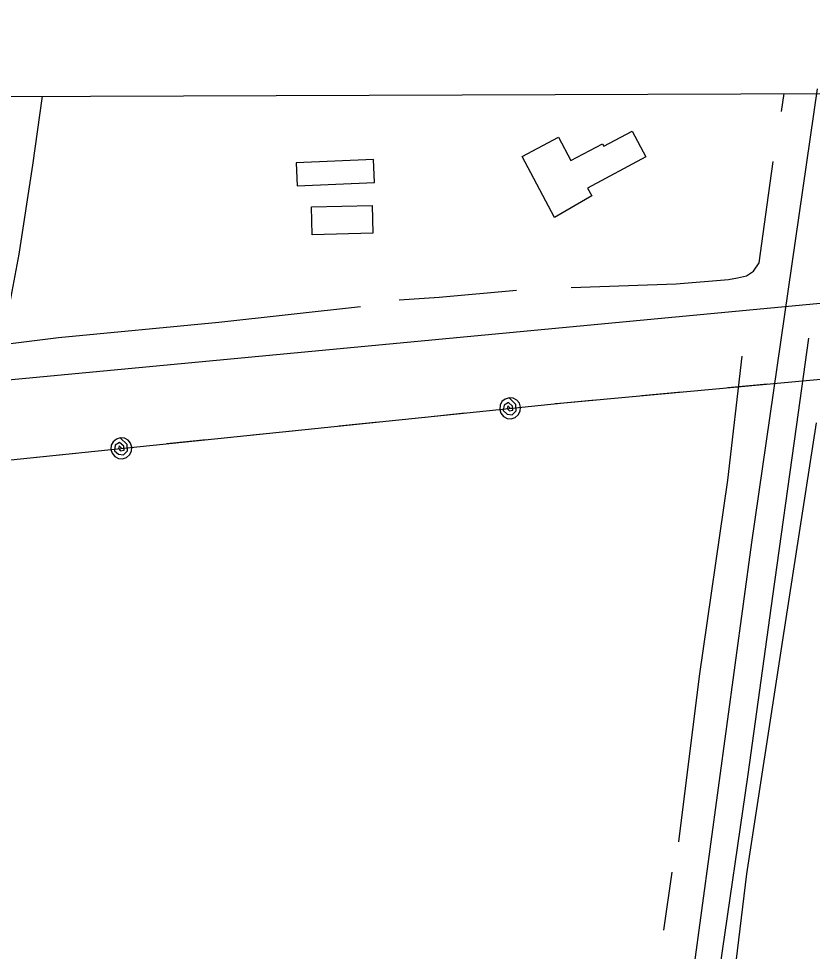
# Model space of a CAD drawing. Extents: x 3392644 to 3430565, y 576657 to 602123.
# Drawn here: x 3410061 to 3410739, y 599546 to 600343 of the extents above; entities that cross this region are included whole.
import ezdxf

# ---------------------------------------------------------------- set-up
doc = ezdxf.new("R2010")
doc.units = 0
for name, color, linetype in [('V-BLDG-OTLN', 7, 'Continuous'), ('V-DTCH-CNTR', 7, 'Continuous'), ('V-GRID-FRAM', 7, 'Continuous'), ('V-ROAD-CNTR', 7, 'Continuous'), ('V-TOPO-SHOR', 7, 'Continuous'), ('V-UTIL-LINE', 7, 'Continuous')]:
    doc.layers.add(name, color=color, linetype=linetype)

msp = doc.modelspace()

# ---------------------------------------------------------------- linework, layer by layer
at = {"layer": 'V-BLDG-OTLN'}
for points in [[(3410518.66, 600172.73), (3410491, 600224.93), (3410521.95, 600241.33), (3410532.56, 600221.29), (3410559.72, 600235.74), (3410560.83, 600233.64), (3410585.09, 600246.59), (3410596.71, 600224.59), (3410546.96, 600197.9), (3410550.6, 600191.1)], [(3410297.89, 600219.56), (3410298.68, 600199.85), (3410364.74, 600202.49), (3410363.95, 600222.2)], [(3410362.68, 600183.03), (3410363.27, 600159.29), (3410311.52, 600158.02), (3410310.93, 600181.75)]]:
    msp.add_lwpolyline(points, close=True, dxfattribs=at)
at = {"layer": 'V-DTCH-CNTR'}
msp.add_lwpolyline([(3410830.91, 598671.58), (3410648.51, 598711.21), (3410577.44, 598726.56), (3410575.44, 598727.49), (3410573.53, 598728.62), (3410571.74, 598729.92), (3410570.08, 598731.38), (3410568.56, 598733), (3410567.21, 598734.74), (3410566.02, 598736.61), (3410565.02, 598738.59), (3410564.2, 598740.65), (3410563.58, 598742.78), (3410563.17, 598744.95), (3410562.97, 598747.16), (3410562.97, 598749.37), (3410563.18, 598751.57), (3410574.94, 598835.33), (3410604.14, 599035.12), (3410633.82, 599228.37), (3410659.95, 599421.67), (3410683.06, 599612.05), (3410713.53, 599810.04), (3410742.54, 599997.36)], dxfattribs=at)
at = {"layer": 'V-GRID-FRAM'}
msp.add_lwpolyline([(3396720.28, 600227.69), (3428325.66, 600342.61), (3428399.71, 582159.31), (3396778.46, 582044.33), (3396720.28, 600227.69)], dxfattribs=at)
at = {"layer": 'V-ROAD-CNTR'}
for points in [[(3410743.06, 600282.71), (3410686.99, 599895.07), (3410587.33, 599161.56), (3410494.59, 598521.72), (3410399.44, 597877.19), (3410269.52, 596988.21), (3410200.55, 596496.71), (3410136.69, 596040.83), (3410098.36, 595768.53), (3410108.23, 595696.92), (3410126.18, 595619.4), (3410153.51, 595550.73), (3410178.23, 595498.41), (3410209.53, 595450.35), (3410250.5, 595395.36), (3410296.6, 595343.77), (3410345.65, 595296.53), (3410455.79, 595193.3), (3410543.41, 595114.71), (3410636.58, 595032.28), (3410725.5, 594956.42), (3410793.33, 594904.45)], [(3412123.74, 600239.75), (3410866.35, 600110.58), (3408829.39, 599918.51)]]:
    msp.add_lwpolyline(points, dxfattribs=at)
at = {"layer": 'V-TOPO-SHOR'}
msp.add_line((3410611.94, 599563.74), (3410619.2, 599613.27), dxfattribs=at)
for points in [[(3410042, 600055.87), (3410044.28, 600063.57), (3410047.58, 600073.51), (3410050.7, 600084.1), (3410052.65, 600095.89), (3410061.03, 600141.26), (3410072.83, 600217.31), (3410081.16, 600276.27)], [(3410712.69, 600263.43), (3410714.98, 600278.58)], [(3410532.85, 600112.82), (3410622.55, 600116.17), (3410667.43, 600119.62), (3410675.12, 600121.27), (3410682.82, 600122.92), (3410688.78, 600126.96), (3410693.6, 600133.96), (3410700.26, 600183.41), (3410705.54, 600220.48)], [(3410486.18, 600110.49), (3410420.03, 600104.42), (3410385.78, 600102)], [(3410352.86, 600096.54), (3410231.75, 600083.05), (3410094.71, 600069.81), (3410044.28, 600063.57)], [(3410546.29, 598731.83), (3410568.24, 598886.77), (3410592.75, 599052.17), (3410616.26, 599203.35), (3410637.36, 599364.98), (3410659.96, 599530.41), (3410683.99, 599696.78), (3410705.24, 599849.33), (3410725.5, 599993.78), (3410736.03, 600069.77)], [(3410624.91, 599639.18), (3410642.43, 599780.73), (3410666.86, 599948.18), (3410679.11, 600054.36)]]:
    msp.add_lwpolyline(points, dxfattribs=at)
at = {"layer": 'V-UTIL-LINE'}
for points in [[(3402959.66, 600250.38), (3404204.9, 598822.06), (3404726.94, 598250.35), (3405207.47, 598516.07), (3406263.44, 599099.62), (3406784.16, 599391.29), (3407290.07, 599621.04), (3407808.9, 599796.97), (3408347.87, 599908.08), (3408625.74, 599825.54), (3409274.75, 599891.96), (3409932.04, 599953.23), (3410526.52, 600014.45), (3411179.02, 600074.49), (3411843.54, 600129.66), (3412525.78, 600199.32), (3413442.4, 600288.5)], [(3410666.87, 600027.36), (3410700.72, 600030.48)], [(3410593.18, 600020.58), (3410627.04, 600023.7)], [(3410480.72, 600009.73), (3410478.85, 600011.92), (3410478.27, 600009.67), (3410480.11, 600007.63), (3410482.97, 600008.25), (3410482.78, 600011.64), (3410479.22, 600014.69), (3410475.54, 600012.52), (3410474.73, 600007.72), (3410478.14, 600004.66), (3410482.58, 600004.14), (3410485.96, 600007.58), (3410485.72, 600013.08), (3410479.8, 600018.69), (3410476.44, 600017.65), (3410473.74, 600015.41), (3410472.1, 600012.31), (3410471.77, 600008.81), (3410472.8, 600005.46), (3410475.04, 600002.75), (3410478.15, 600001.11), (3410481.64, 600000.78), (3410485, 600001.82), (3410487.7, 600004.06), (3410489.35, 600007.16), (3410489.67, 600010.66), (3410488.64, 600014.01), (3410486.4, 600016.72), (3410483.29, 600018.36), (3410479.8, 600018.69)], [(3410519.5, 600013.73), (3410526.52, 600014.45), (3410553.35, 600016.92)], [(3410408.09, 600002.25), (3410441.91, 600005.74)], [(3410334.48, 599994.67), (3410368.3, 599998.16)], [(3410260.87, 599987.09), (3410294.69, 599990.58)], [(3410148.48, 599975.52), (3410146.61, 599977.71), (3410146.03, 599975.45), (3410147.87, 599973.41), (3410150.73, 599974.03), (3410150.54, 599977.43), (3410146.98, 599980.47), (3410143.3, 599978.31), (3410142.49, 599973.51), (3410145.9, 599970.45), (3410150.34, 599969.93), (3410153.72, 599973.37), (3410153.48, 599978.87), (3410147.56, 599984.47), (3410144.2, 599983.44), (3410141.5, 599981.2), (3410139.85, 599978.09), (3410139.53, 599974.6), (3410140.56, 599971.24), (3410142.8, 599968.54), (3410145.91, 599966.9), (3410149.4, 599966.57), (3410152.76, 599967.6), (3410155.46, 599969.84), (3410157.1, 599972.95), (3410157.43, 599976.44), (3410156.4, 599979.8), (3410154.16, 599982.5), (3410151.05, 599984.14), (3410147.56, 599984.47)], [(3410187.25, 599979.51), (3410221.08, 599983)], [(3410075.84, 599968.04), (3410109.66, 599971.52)]]:
    msp.add_lwpolyline(points, dxfattribs=at)

doc.saveas('drawing.dxf')
